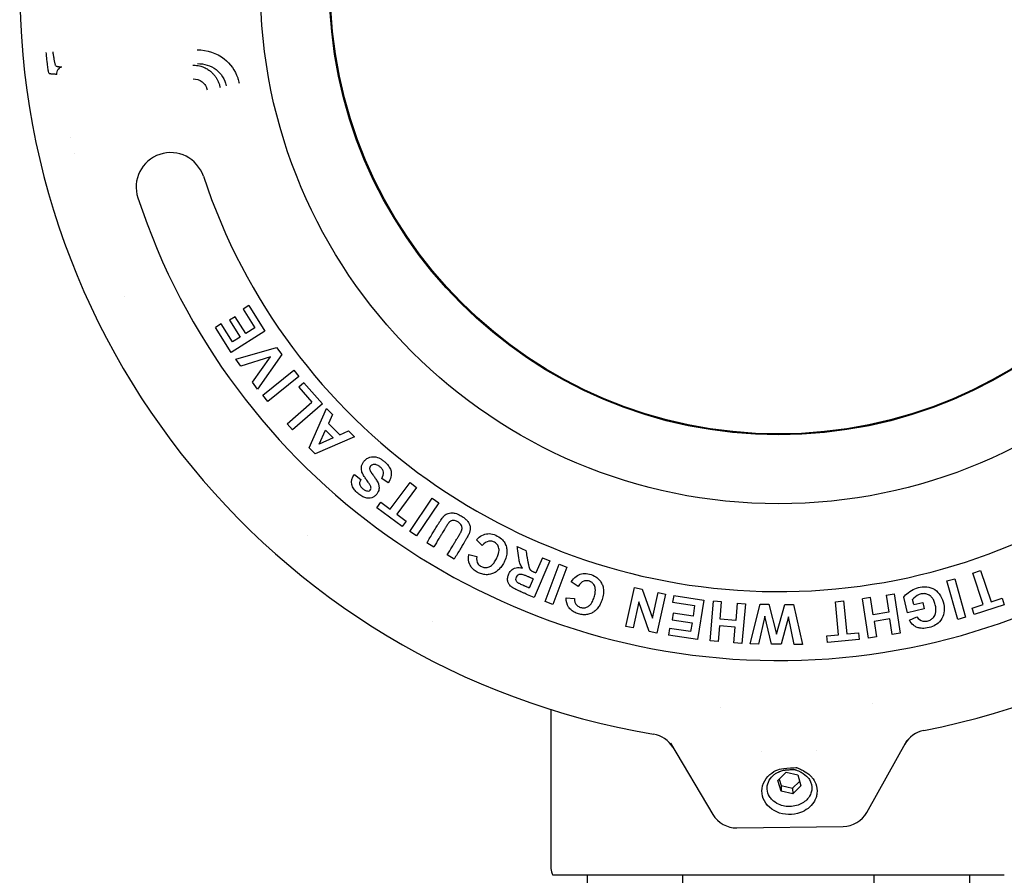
# Model space of a CAD drawing. Extents: x -89225 to 110569, y 13360 to 87647.
# Tile 449 of 478: x 102995 to 103066, y 67721 to 67783. Entities that reach past the tile are written whole.
import ezdxf

# ---------------------------------------------------------------- set-up
doc = ezdxf.new("R2010")
doc.units = 0
doc.layers.add('Iv-Lines 035', color=4, linetype='Continuous')

# ---------------------------------------------------------------- blocks, each defined once
blk = doc.blocks.new('Beuchtingstank doorsnede')
for p, q in [((1215792.641, -937641.447), (1215792.226, -937641.708)), ((1215792.226, -937641.708), (1215793.085, -937643.073)), ((1215792.641, -937641.447), (1215793.813, -937643.308)), ((1215791.653, -937642.26), (1215791.237, -937642.521)), ((1215791.237, -937642.521), (1215792.011, -937643.749)), ((1215792.426, -937643.488), (1215791.653, -937642.26)), ((1215790.638, -937642.772), (1215790.223, -937643.033)), ((1215791.366, -937644.849), (1215790.223, -937643.033)), ((1215791.468, -937644.091), (1215790.638, -937642.772)), ((1215793.085, -937643.073), (1215792.426, -937643.488)), ((1215793.813, -937643.308), (1215791.366, -937644.849)), ((1215792.011, -937643.749), (1215791.468, -937644.091)), ((1215791.711, -937645.343), (1215794.659, -937644.487)), ((1215794.659, -937644.487), (1215795.03, -937645.001)), ((1215792.076, -937645.849), (1215791.711, -937645.343)), ((1215794.222, -937645.17), (1215792.076, -937645.849)), ((1215792.911, -937647.007), (1215794.222, -937645.17)), ((1215795.03, -937645.001), (1215793.281, -937647.521)), ((1215793.65, -937647.946), (1215795.916, -937646.147)), ((1215796.282, -937646.609), (1215794.016, -937648.407)), ((1215795.916, -937646.147), (1215796.282, -937646.609)), ((1215793.281, -937647.521), (1215792.911, -937647.007)), ((1215796.639, -937647.047), (1215796.268, -937647.368)), ((1215796.268, -937647.368), (1215797.219, -937648.464)), ((1215796.639, -937647.047), (1215797.975, -937648.586)), ((1215794.016, -937648.407), (1215793.65, -937647.946)), ((1215795.425, -937650.022), (1215797.219, -937648.464)), ((1215797.975, -937648.586), (1215795.809, -937650.465)), ((1215797.029, -937651.764), (1215798.275, -937648.907)), ((1215798.275, -937648.907), (1215798.719, -937649.358)), ((1215798.719, -937649.358), (1215798.427, -937649.999)), ((1215795.809, -937650.465), (1215795.425, -937650.022)), ((1215798.427, -937649.999), (1215799.242, -937650.828)), ((1215800.314, -937650.979), (1215797.463, -937652.206)), ((1215797.733, -937651.514), (1215798.208, -937650.477)), ((1215798.767, -937651.044), (1215797.733, -937651.514)), ((1215798.208, -937650.477), (1215798.767, -937651.044)), ((1215799.242, -937650.828), (1215799.88, -937650.538)), ((1215799.88, -937650.538), (1215800.314, -937650.979)), ((1215797.029, -937651.764), (1215797.463, -937652.206)), ((1215800.298, -937653.708), (1215800.763, -937654.067)), ((1215802.752, -937654.308), (1215802.281, -937653.983)), ((1215802.902, -937656.221), (1215804.332, -937654.292)), ((1215804.804, -937654.641), (1215803.373, -937656.57)), ((1215804.332, -937654.292), (1215804.804, -937654.641)), ((1215801.926, -937656.108), (1215802.219, -937655.714)), ((1215802.219, -937655.714), (1215802.902, -937656.221)), ((1215804.319, -937657.825), (1215805.938, -937655.429)), ((1215806.426, -937655.759), (1215804.807, -937658.155)), ((1215805.938, -937655.429), (1215806.426, -937655.759)), ((1215803.764, -937657.471), (1215801.926, -937656.108)), ((1215803.373, -937656.57), (1215804.056, -937657.077)), ((1215804.056, -937657.077), (1215803.764, -937657.471)), ((1215804.807, -937658.155), (1215804.319, -937657.825)), ((1215805.558, -937658.643), (1215806.06, -937658.948)), ((1215809.572, -937658.852), (1215809.148, -937658.437)), ((1215812.097, -937658.932), (1215812.73, -937659.207)), ((1215807.526, -937659.838), (1215807.024, -937659.533)), ((1215808.597, -937659.513), (1215809.176, -937659.659)), ((1215814.477, -937659.968), (1215813.322, -937662.62)), ((1215813.937, -937659.733), (1215813.454, -937660.843)), ((1215813.937, -937659.733), (1215814.477, -937659.968)), ((1215814.126, -937662.909), (1215815.151, -937660.204)), ((1215815.151, -937660.204), (1215815.702, -937660.413)), ((1215815.702, -937660.413), (1215814.677, -937663.117)), ((1215845.138, -937660.845), (1215845.695, -937660.661)), ((1215845.892, -937663.125), (1215845.138, -937660.845)), ((1215845.695, -937660.661), (1215846.45, -937662.941)), ((1215813.27, -937661.264), (1215812.978, -937661.935)), ((1215816.512, -937661.822), (1215816.023, -937661.482)), ((1215843.255, -937661.423), (1215843.82, -937661.263)), ((1215844.042, -937664.206), (1215843.255, -937661.423)), ((1215843.82, -937661.263), (1215844.607, -937664.046)), ((1215819.974, -937664.714), (1215820.596, -937661.889)), ((1215820.596, -937661.889), (1215821.167, -937662.015)), ((1215821.167, -937662.015), (1215821.908, -937664.128)), ((1215821.908, -937664.128), (1215822.317, -937662.268)), ((1215822.843, -937662.383), (1215822.222, -937665.208)), ((1215822.317, -937662.268), (1215822.843, -937662.383)), ((1215823.444, -937662.475), (1215823.37, -937662.96)), ((1215823.444, -937662.475), (1215825.619, -937662.807)), ((1215838.837, -937662.443), (1215839.417, -937662.353)), ((1215838.837, -937662.443), (1215839.032, -937663.692)), ((1215839.417, -937662.353), (1215839.863, -937665.21)), ((1215814.677, -937663.117), (1215814.126, -937662.909)), ((1215815.656, -937662.633), (1215816.251, -937662.682)), ((1215820.921, -937662.928), (1215820.503, -937664.83)), ((1215821.671, -937665.087), (1215820.921, -937662.928)), ((1215823.37, -937662.96), (1215824.964, -937663.203)), ((1215824.964, -937663.203), (1215824.847, -937663.974)), ((1215825.619, -937662.807), (1215825.182, -937665.666)), ((1215826.087, -937665.757), (1215826.336, -937662.876)), ((1215826.921, -937662.926), (1215826.336, -937662.876)), ((1215826.812, -937664.186), (1215826.921, -937662.926)), ((1215828.056, -937663.025), (1215827.947, -937664.284)), ((1215828.056, -937663.025), (1215828.641, -937663.075)), ((1215828.641, -937663.075), (1215828.391, -937665.957)), ((1215828.999, -937665.99), (1215829.718, -937663.105)), ((1215829.718, -937663.105), (1215830.351, -937663.111)), ((1215830.351, -937663.111), (1215830.904, -937665.278)), ((1215830.904, -937665.278), (1215831.496, -937663.122)), ((1215831.496, -937663.122), (1215832.141, -937663.128)), ((1215832.141, -937663.128), (1215832.786, -937666.027)), ((1215835.182, -937662.925), (1215835.767, -937662.871)), ((1215835.404, -937665.316), (1215835.182, -937662.925)), ((1215835.767, -937662.871), (1215835.988, -937665.262)), ((1215837.712, -937662.619), (1215837.132, -937662.709)), ((1215837.578, -937665.567), (1215837.132, -937662.709)), ((1215837.907, -937663.868), (1215837.712, -937662.619)), ((1215840.384, -937663.729), (1215840.126, -937662.6)), ((1215840.847, -937663.12), (1215840.765, -937662.76)), ((1215840.847, -937663.12), (1215841.502, -937662.971)), ((1215841.502, -937662.971), (1215841.611, -937663.449)), ((1215845.083, -937663.393), (1215845.892, -937663.125)), ((1215847.411, -937663.14), (1215845.237, -937663.859)), ((1215846.45, -937662.941), (1215847.257, -937662.674)), ((1215847.257, -937662.674), (1215847.411, -937663.14)), ((1215823.412, -937663.755), (1215823.338, -937664.24)), ((1215824.847, -937663.974), (1215823.412, -937663.755)), ((1215839.032, -937663.692), (1215837.907, -937663.868)), ((1215841.611, -937663.449), (1215840.384, -937663.729)), ((1215845.237, -937663.859), (1215845.083, -937663.393)), ((1215823.338, -937664.24), (1215824.773, -937664.459)), ((1215824.773, -937664.459), (1215824.676, -937665.092)), ((1215827.947, -937664.284), (1215826.812, -937664.186)), ((1215830.046, -937663.98), (1215829.588, -937665.996)), ((1215830.533, -937666.005), (1215830.046, -937663.98)), ((1215831.778, -937664.029), (1215831.233, -937666.012)), ((1215832.184, -937666.021), (1215831.778, -937664.029)), ((1215839.108, -937664.177), (1215837.982, -937664.353)), ((1215837.982, -937664.353), (1215838.158, -937665.476)), ((1215839.283, -937665.301), (1215839.108, -937664.177)), ((1215840.539, -937664.253), (1215841.082, -937664.018)), ((1215844.607, -937664.046), (1215844.042, -937664.206)), ((1215820.503, -937664.83), (1215819.974, -937664.714)), ((1215822.222, -937665.208), (1215821.671, -937665.087)), ((1215823.135, -937664.857), (1215823.061, -937665.342)), ((1215825.182, -937665.666), (1215823.061, -937665.342)), ((1215824.676, -937665.092), (1215823.135, -937664.857)), ((1215826.77, -937664.675), (1215826.672, -937665.808)), ((1215827.905, -937664.773), (1215826.77, -937664.675)), ((1215827.807, -937665.906), (1215827.905, -937664.773)), ((1215834.557, -937665.394), (1215835.404, -937665.316)), ((1215835.988, -937665.262), (1215836.835, -937665.184)), ((1215836.835, -937665.184), (1215836.88, -937665.672)), ((1215839.863, -937665.21), (1215839.283, -937665.301)), ((1215826.672, -937665.808), (1215826.087, -937665.757)), ((1215828.391, -937665.957), (1215827.807, -937665.906)), ((1215829.588, -937665.996), (1215828.999, -937665.99)), ((1215831.233, -937666.012), (1215830.533, -937666.005)), ((1215832.786, -937666.027), (1215832.184, -937666.021)), ((1215834.602, -937665.883), (1215834.557, -937665.394)), ((1215836.88, -937665.672), (1215834.602, -937665.883)), ((1215838.158, -937665.476), (1215837.578, -937665.567)), ((1215814.548, -937670.742), (1215814.548, -937682.262)), ((1215823.213, -937673.191), (1215826.287, -937678.353)), ((1215837.441, -937678.201), (1215840.374, -937672.958)), ((1215829.803, -937673.788), (1215829.803, -937673.788)), ((1215833.803, -937673.733), (1215833.803, -937673.734)), ((1215830.994, -937675.876), (1215831.597, -937675.291)), ((1215831.597, -937675.291), (1215832.437, -937675.489)), ((1215831.231, -937676.659), (1215830.994, -937675.876)), ((1215831.086, -937675.787), (1215831.226, -937676.248)), ((1215832.066, -937676.446), (1215832.577, -937675.95)), ((1215832.437, -937675.489), (1215832.674, -937676.271)), ((1215831.226, -937676.248), (1215832.066, -937676.446)), ((1215831.226, -937676.248), (1215831.231, -937676.659)), ((1215832.071, -937676.856), (1215831.231, -937676.659)), ((1215832.066, -937676.446), (1215832.071, -937676.856)), ((1215832.674, -937676.271), (1215832.071, -937676.856)), ((1215833.459, -937676.369), (1215833.46, -937676.418)), ((1215828.033, -937679.329), (1215835.723, -937679.224)), ((1215847.414, -937682.762), (1215814.682, -937682.762)), ((1215817.191, -937693.787), (1215817.191, -937682.762)), ((1215824.12, -937693.787), (1215824.12, -937682.762)), ((1215837.976, -937693.787), (1215837.976, -937682.762)), ((1215844.904, -937693.787), (1215844.904, -937682.762))]:
    blk.add_line(p, q)
for radius in [37.564, 32.565, 32.5]:
    blk.add_circle((1215831.048, -937618.262), radius)
for centre, radius, start, end in [((1215831.048, -937618.262), 55.013, 281.03365, 260.525), ((1215830.983, -937618.27), 52.435, 187.06474, 187.06478), ((1215831.083, -937618.254), 52.536, 192.13161, 192.13165), ((1215786.975, -937632.866), 2.5, 18.33373, 198.33373), ((1215831.063, -937618.258), 52.516, 193.37988, 193.37994), ((1215831.048, -937618.262), 43.929, 198.33373, 343.22966), ((1215831.048, -937618.262), 48.929, 198.33373, 343.22966), ((1215831.06, -937618.256), 52.514, 205.42728, 205.42737), ((1215830.919, -937618.412), 52.303, 229.37988, 229.37994), ((1215831.046, -937618.265), 52.496, 241.42728, 241.42737), ((1215831.043, -937618.222), 52.541, 277.42728, 277.42737), ((1215831.045, -937618.298), 52.463, 265.37988, 265.37994), ((1215835.695, -937677.225), 2, 270.77933, 330.77933), ((1215828.006, -937677.329), 2, 210.77933, 270.77933), ((1215815.548, -937682.262), 1, 180, 210)]:
    blk.add_arc(centre, radius, start, end)
for centre, major_axis, start_param, end_param in [((1215841.958, -937674.222), (-0.977, -1.746), 3.843905, 4.712421), ((1215821.663, -937674.498), (-1.024, 1.719), 4.712357, 5.580873)]:
    blk.add_ellipse(centre, major_axis=major_axis, ratio=0.999412, start_param=start_param, end_param=end_param)
for points, knots in [([(1215778.153, -937624.613), (1215778.151, -937624.607), (1215778.148, -937624.599), (1215778.146, -937624.588), (1215778.145, -937624.584), (1215778.144, -937624.58), (1215778.143, -937624.576), (1215778.142, -937624.572), (1215778.141, -937624.568), (1215778.14, -937624.563), (1215778.135, -937624.538), (1215778.128, -937624.506), (1215778.122, -937624.466), (1215778.107, -937624.383), (1215778.09, -937624.268), (1215778.071, -937624.128), (1215778.062, -937624.057), (1215778.052, -937623.981), (1215778.042, -937623.901), (1215778.04, -937623.881), (1215778.037, -937623.862), (1215778.035, -937623.842), (1215778.034, -937623.834), (1215778.033, -937623.826), (1215778.032, -937623.817), (1215778.019, -937623.709), (1215778.006, -937623.593), (1215777.994, -937623.474), (1215777.991, -937623.444), (1215777.987, -937623.414), (1215777.984, -937623.384), (1215777.982, -937623.361), (1215777.98, -937623.338), (1215777.977, -937623.315), (1215777.977, -937623.307), (1215777.976, -937623.298), (1215777.975, -937623.29), (1215777.969, -937623.229), (1215777.963, -937623.168), (1215777.958, -937623.107)], [0.000001, 0.000001, 0.000001, 0.000001, 0.0167839, 0.0167839, 0.0167839, 0.0223699, 0.0223699, 0.0223699, 0.0275335, 0.0275335, 0.0275335, 0.0550816, 0.0550816, 0.0550816, 0.1120026, 0.1120026, 0.1120026, 0.1404973, 0.1404973, 0.1404973, 0.1473357, 0.1473357, 0.1473357, 0.1501946, 0.1501946, 0.1501946, 0.187459, 0.187459, 0.187459, 0.1968425, 0.1968425, 0.1968425, 0.2038903, 0.2038903, 0.2038903, 0.2065356, 0.2065356, 0.2065356, 0.2250427, 0.2250427, 0.2250427, 0.2250427]), ([(1215778.642, -937624.055), (1215778.64, -937624.051), (1215778.637, -937624.044), (1215778.633, -937624.034), (1215778.63, -937624.023), (1215778.625, -937624.009), (1215778.621, -937623.992), (1215778.616, -937623.975), (1215778.611, -937623.955), (1215778.606, -937623.933), (1215778.6, -937623.91), (1215778.594, -937623.884), (1215778.588, -937623.856), (1215778.582, -937623.827), (1215778.575, -937623.796), (1215778.569, -937623.763), (1215778.567, -937623.754), (1215778.565, -937623.744), (1215778.563, -937623.735), (1215778.557, -937623.701), (1215778.55, -937623.665), (1215778.543, -937623.628), (1215778.536, -937623.59), (1215778.529, -937623.55), (1215778.522, -937623.509), (1215778.515, -937623.469), (1215778.508, -937623.426), (1215778.502, -937623.383), (1215778.495, -937623.34), (1215778.488, -937623.295), (1215778.481, -937623.25), (1215778.475, -937623.206), (1215778.469, -937623.16), (1215778.462, -937623.114), (1215778.46, -937623.097), (1215778.458, -937623.079), (1215778.455, -937623.061)], [0, 0, 0, 0, 0.093906, 0.093906, 0.093906, 0.188355, 0.188355, 0.188355, 0.283382, 0.283382, 0.283382, 0.378615, 0.378615, 0.378615, 0.473964, 0.473964, 0.473964, 0.5, 0.5, 0.5, 0.593022, 0.593022, 0.593022, 0.686043, 0.686043, 0.686043, 0.77896, 0.77896, 0.77896, 0.871745, 0.871745, 0.871745, 0.964269, 0.964269, 0.964269, 1, 1, 1, 1]), ([(1215788.903, -937622.919), (1215789.607, -937622.905), (1215790.315, -937623.139), (1215790.868, -937623.575), (1215791.314, -937623.926), (1215791.658, -937624.407), (1215791.837, -937624.946), (1215791.842, -937624.958), (1215791.845, -937624.97), (1215791.849, -937624.982), (1215791.887, -937625.1), (1215791.916, -937625.22), (1215791.937, -937625.342)], [-0.422402, -0.422402, -0.422402, -0.422402, -0.2111686, -0.2111686, -0.2111686, -0.040941, -0.040941, -0.040941, -0.0370846, -0.0370846, -0.0370846, 0, 0, 0, 0]), ([(1215788.917, -937623.915), (1215789.403, -937623.901), (1215790.377, -937624.204), (1215790.914, -937625.048), (1215790.991, -937625.513)], [0, 0, 0, 0, 0.5, 1, 1, 1, 1]), ([(1215778.734, -937624.694), (1215778.687, -937624.692), (1215778.643, -937624.691), (1215778.562, -937624.687), (1215778.525, -937624.686), (1215778.461, -937624.682), (1215778.433, -937624.68), (1215778.383, -937624.676), (1215778.361, -937624.674), (1215778.334, -937624.671), (1215778.327, -937624.67), (1215778.309, -937624.668), (1215778.297, -937624.666), (1215778.269, -937624.663), (1215778.254, -937624.66), (1215778.226, -937624.655), (1215778.214, -937624.652), (1215778.194, -937624.647), (1215778.186, -937624.644), (1215778.172, -937624.639), (1215778.167, -937624.636), (1215778.161, -937624.631), (1215778.16, -937624.629), (1215778.159, -937624.628)], [0, 0, 0, 0, 0.109732, 0.109732, 0.218664, 0.218664, 0.314351, 0.314351, 0.408871, 0.408871, 0.438929, 0.438929, 0.5, 0.5, 0.599597, 0.599597, 0.704499, 0.704499, 0.812675, 0.812675, 0.926395, 0.926395, 1, 1, 1, 1]), ([(1215778.649, -937624.07), (1215778.649, -937624.072), (1215778.651, -937624.074), (1215778.654, -937624.078), (1215778.657, -937624.079), (1215778.664, -937624.085), (1215778.671, -937624.088), (1215778.688, -937624.095), (1215778.698, -937624.098), (1215778.722, -937624.105), (1215778.736, -937624.108), (1215778.757, -937624.113), (1215778.764, -937624.114), (1215778.772, -937624.116), (1215778.772, -937624.116), (1215778.79, -937624.119), (1215778.811, -937624.123), (1215778.856, -937624.129), (1215778.88, -937624.132), (1215778.919, -937624.137), (1215778.932, -937624.138), (1215778.967, -937624.142), (1215778.989, -937624.144), (1215779.035, -937624.148), (1215779.059, -937624.15), (1215779.084, -937624.152)], [0, 0, 0, 0, 0.0625, 0.0625, 0.1171875, 0.1171875, 0.2282215, 0.2282215, 0.3400695, 0.3400695, 0.4508476, 0.4508476, 0.5, 0.5, 0.5004777, 0.5004777, 0.625, 0.625, 0.7512178, 0.7512178, 0.8125, 0.8125, 0.90625, 0.90625, 1, 1, 1, 1]), ([(1215788.594, -937624.022), (1215788.652, -937624.022), (1215788.709, -937624.024), (1215788.823, -937624.034), (1215788.879, -937624.041), (1215788.948, -937624.053), (1215788.963, -937624.055), (1215789.037, -937624.07), (1215789.097, -937624.084), (1215789.211, -937624.118), (1215789.266, -937624.136), (1215789.373, -937624.178), (1215789.425, -937624.201), (1215789.524, -937624.249), (1215789.571, -937624.274), (1215789.661, -937624.327), (1215789.704, -937624.355), (1215789.781, -937624.409), (1215789.816, -937624.435), (1215789.852, -937624.464), (1215789.855, -937624.466), (1215789.86, -937624.47), (1215789.861, -937624.471), (1215789.919, -937624.518), (1215789.972, -937624.567), (1215790.074, -937624.67), (1215790.122, -937624.725), (1215790.215, -937624.842), (1215790.259, -937624.905), (1215790.307, -937624.983), (1215790.316, -937624.997), (1215790.364, -937625.079), (1215790.4, -937625.148), (1215790.462, -937625.289), (1215790.489, -937625.361), (1215790.533, -937625.506), (1215790.551, -937625.579), (1215790.564, -937625.652)], [0, 0, 0, 0, 0.0544648, 0.0544648, 0.110519, 0.110519, 0.125, 0.125, 0.1875, 0.1875, 0.25, 0.25, 0.3130022, 0.3130022, 0.375, 0.375, 0.4375, 0.4375, 0.4921875, 0.4921875, 0.4978579, 0.4978579, 0.5, 0.5, 0.5747405, 0.5747405, 0.6517022, 0.6517022, 0.7321426, 0.7321426, 0.75, 0.75, 0.8339664, 0.8339664, 0.9169832, 0.9169832, 1, 1, 1, 1]), ([(1215788.608, -937625.019), (1215788.842, -937625.014), (1215789.078, -937625.092), (1215789.262, -937625.237), (1215789.355, -937625.31), (1215789.434, -937625.399), (1215789.495, -937625.5), (1215789.533, -937625.561), (1215789.563, -937625.626), (1215789.586, -937625.694), (1215789.587, -937625.698), (1215789.588, -937625.702), (1215789.59, -937625.706), (1215789.602, -937625.745), (1215789.612, -937625.785), (1215789.619, -937625.825)], [-0.1407198, -0.1407198, -0.1407198, -0.1407198, -0.0703021, -0.0703021, -0.0703021, -0.0349776, -0.0349776, -0.0349776, -0.0135066, -0.0135066, -0.0135066, -0.0122238, -0.0122238, -0.0122238, 0, 0, 0, 0]), ([(1215800.763, -937654.067), (1215800.676, -937654.222), (1215800.637, -937654.405), (1215800.787, -937654.64), (1215801.015, -937654.829), (1215801.203, -937654.903), (1215801.386, -937654.908), (1215801.487, -937654.785), (1215801.509, -937654.705), (1215801.498, -937654.626), (1215801.493, -937654.61), (1215801.477, -937654.553), (1215801.436, -937654.474), (1215801.335, -937654.302), (1215801.147, -937654.051), (1215801.018, -937653.862), (1215800.924, -937653.701), (1215800.876, -937653.606), (1215800.818, -937653.451), (1215800.795, -937653.266), (1215800.816, -937653.067), (1215800.892, -937652.886), (1215801.028, -937652.693), (1215801.203, -937652.539), (1215801.429, -937652.437), (1215801.64, -937652.401), (1215801.87, -937652.425), (1215802.062, -937652.496), (1215802.253, -937652.6), (1215802.458, -937652.749), (1215802.676, -937652.947), (1215802.857, -937653.182), (1215803.033, -937653.605), (1215802.947, -937654.026), (1215802.752, -937654.308)], [0, 0, 0, 0, 0.0625, 0.09375, 0.125, 0.15625, 0.182292, 0.203125, 0.214844, 0.222656, 0.227865, 0.236979, 0.255208, 0.28125, 0.3125, 0.34375, 0.369792, 0.390625, 0.411458, 0.4375, 0.46875, 0.5, 0.53125, 0.5625, 0.59375, 0.625, 0.65625, 0.6875, 0.71875, 0.75, 0.78125, 0.822917, 0.875, 1, 1, 1, 1]), ([(1215802.281, -937653.983), (1215802.378, -937653.817), (1215802.433, -937653.594), (1215802.342, -937653.34), (1215802.192, -937653.169), (1215802.019, -937653.046), (1215801.905, -937652.994), (1215801.815, -937652.975), (1215801.762, -937652.971), (1215801.641, -937652.979), (1215801.548, -937653.021), (1215801.434, -937653.118), (1215801.397, -937653.246), (1215801.407, -937653.326), (1215801.43, -937653.395), (1215801.451, -937653.443), (1215801.48, -937653.495), (1215801.491, -937653.513), (1215801.511, -937653.546), (1215801.555, -937653.61), (1215801.638, -937653.73), (1215801.802, -937653.954), (1215801.926, -937654.146), (1215802.01, -937654.309), (1215802.055, -937654.433), (1215802.075, -937654.512), (1215802.089, -937654.64), (1215802.081, -937654.786), (1215802.035, -937654.956), (1215801.929, -937655.134), (1215801.769, -937655.292), (1215801.554, -937655.394), (1215801.324, -937655.433), (1215801.041, -937655.385), (1215800.768, -937655.25), (1215800.457, -937654.999), (1215800.225, -937654.729), (1215800.029, -937654.282), (1215800.127, -937653.929), (1215800.298, -937653.708)], [0, 0, 0, 0, 0.0625, 0.09375, 0.125, 0.151042, 0.171875, 0.184896, 0.195312, 0.205729, 0.223958, 0.244792, 0.265625, 0.278646, 0.289062, 0.295573, 0.300781, 0.30599, 0.315104, 0.328125, 0.348958, 0.375, 0.40625, 0.432292, 0.453125, 0.46875, 0.484375, 0.505208, 0.53125, 0.5625, 0.59375, 0.625, 0.65625, 0.697917, 0.739583, 0.78125, 0.822917, 0.875, 1, 1, 1, 1]), ([(1215805.558, -937658.643), (1215805.701, -937658.408), (1215805.907, -937658.069), (1215806.133, -937657.697), (1215806.253, -937657.5), (1215806.327, -937657.378), (1215806.45, -937657.176), (1215806.562, -937657.005), (1215806.653, -937656.877), (1215806.726, -937656.787), (1215806.759, -937656.75), (1215806.818, -937656.69), (1215806.905, -937656.617), (1215807.024, -937656.543), (1215807.185, -937656.489), (1215807.36, -937656.473), (1215807.544, -937656.492), (1215807.699, -937656.534), (1215807.915, -937656.625), (1215808.187, -937656.792), (1215808.399, -937656.956), (1215808.537, -937657.115), (1215808.617, -937657.254), (1215808.668, -937657.4), (1215808.688, -937657.475), (1215808.7, -937657.626), (1215808.692, -937657.735), (1215808.664, -937657.851), (1215808.633, -937657.932), (1215808.587, -937658.042), (1215808.523, -937658.172), (1215808.451, -937658.305), (1215808.39, -937658.413), (1215808.329, -937658.514), (1215808.283, -937658.59), (1215808.21, -937658.71), (1215808.103, -937658.886), (1215807.869, -937659.272), (1215807.672, -937659.596), (1215807.526, -937659.838)], [0, 0, 0, 0, 0.114583, 0.15625, 0.182292, 0.203125, 0.223958, 0.25, 0.276042, 0.294271, 0.304688, 0.315104, 0.328125, 0.348958, 0.375, 0.401042, 0.421875, 0.442708, 0.46875, 0.5, 0.53125, 0.5625, 0.59375, 0.619792, 0.640625, 0.65625, 0.671875, 0.6875, 0.703125, 0.723958, 0.744792, 0.765625, 0.778646, 0.789062, 0.799479, 0.817708, 0.84375, 0.885417, 1, 1, 1, 1]), ([(1215807.024, -937659.533), (1215807.145, -937659.334), (1215807.317, -937659.051), (1215807.527, -937658.704), (1215807.644, -937658.511), (1215807.728, -937658.373), (1215807.792, -937658.268), (1215807.835, -937658.197), (1215807.918, -937658.06), (1215807.978, -937657.954), (1215808.027, -937657.866), (1215808.061, -937657.792), (1215808.069, -937657.776), (1215808.095, -937657.7), (1215808.105, -937657.626), (1215808.101, -937657.511), (1215808.055, -937657.377), (1215807.965, -937657.255), (1215807.801, -937657.131), (1215807.628, -937657.049), (1215807.505, -937657.025), (1215807.402, -937657.034), (1215807.303, -937657.066), (1215807.232, -937657.106), (1215807.164, -937657.175), (1215807.134, -937657.216), (1215807.07, -937657.3), (1215806.988, -937657.422), (1215806.869, -937657.615), (1215806.788, -937657.749), (1215806.684, -937657.92), (1215806.564, -937658.117), (1215806.352, -937658.467), (1215806.181, -937658.748), (1215806.06, -937658.948)], [0, 0, 0, 0, 0.125, 0.177083, 0.21875, 0.244792, 0.265625, 0.28125, 0.296875, 0.317708, 0.338542, 0.356771, 0.367188, 0.377604, 0.390625, 0.411458, 0.4375, 0.46875, 0.5, 0.53125, 0.557292, 0.578125, 0.59375, 0.609375, 0.625, 0.640625, 0.661458, 0.6875, 0.71875, 0.75, 0.78125, 0.822917, 0.875, 1, 1, 1, 1]), ([(1215809.148, -937658.437), (1215809.404, -937658.154), (1215809.82, -937657.94), (1215810.418, -937658.026), (1215810.881, -937658.272), (1215811.15, -937658.556), (1215811.306, -937658.886), (1215811.369, -937659.208), (1215811.346, -937659.567), (1215811.212, -937659.955), (1215811.009, -937660.315), (1215810.804, -937660.571), (1215810.565, -937660.77), (1215810.32, -937660.898), (1215809.995, -937660.978), (1215809.688, -937660.964), (1215809.371, -937660.872), (1215809.045, -937660.696), (1215808.81, -937660.486), (1215808.571, -937660.113), (1215808.536, -937659.794), (1215808.597, -937659.513)], [0, 0, 0, 0, 0.125, 0.1875, 0.25, 0.302083, 0.34375, 0.385417, 0.4375, 0.489583, 0.53125, 0.572917, 0.614583, 0.65625, 0.697917, 0.739583, 0.78125, 0.822917, 0.864583, 0.90625, 1, 1, 1, 1]), ([(1215809.176, -937659.659), (1215809.122, -937659.856), (1215809.179, -937660.148), (1215809.488, -937660.386), (1215809.73, -937660.459), (1215809.909, -937660.454), (1215810.074, -937660.402), (1215810.176, -937660.347), (1215810.315, -937660.236), (1215810.467, -937660.047), (1215810.645, -937659.726), (1215810.756, -937659.442), (1215810.789, -937659.213), (1215810.786, -937659.075), (1215810.719, -937658.863), (1215810.582, -937658.686), (1215810.328, -937658.53), (1215809.931, -937658.515), (1215809.735, -937658.673), (1215809.572, -937658.852)], [0, 0, 0, 0, 0.125, 0.1875, 0.239583, 0.28125, 0.3125, 0.34375, 0.385417, 0.4375, 0.5, 0.5625, 0.614583, 0.65625, 0.697917, 0.75, 0.8125, 0.875, 1, 1, 1, 1]), ([(1215812.492, -937660.497), (1215812.42, -937660.4), (1215812.337, -937660.25), (1215812.279, -937660.072), (1215812.238, -937659.875), (1215812.213, -937659.73), (1215812.192, -937659.575), (1215812.185, -937659.523), (1215812.169, -937659.415), (1215812.142, -937659.23), (1215812.115, -937659.05), (1215812.097, -937658.932)], [0, 0, 0, 0, 0.25, 0.375, 0.479167, 0.552083, 0.59375, 0.635417, 0.6875, 0.770833, 1, 1, 1, 1]), ([(1215812.73, -937659.207), (1215812.755, -937659.353), (1215812.789, -937659.547), (1215812.829, -937659.778), (1215812.848, -937659.888), (1215812.863, -937659.976), (1215812.888, -937660.113), (1215812.91, -937660.225), (1215812.935, -937660.334), (1215812.952, -937660.402), (1215812.968, -937660.448), (1215812.973, -937660.464), (1215812.995, -937660.519), (1215813.017, -937660.559), (1215813.048, -937660.606), (1215813.092, -937660.654), (1215813.126, -937660.68), (1215813.194, -937660.722), (1215813.263, -937660.757), (1215813.373, -937660.809), (1215813.412, -937660.825), (1215813.454, -937660.843)], [0, 0, 0, 0, 0.229167, 0.3125, 0.364583, 0.40625, 0.447917, 0.5, 0.5625, 0.614583, 0.651042, 0.671875, 0.692708, 0.71875, 0.75, 0.78125, 0.822917, 0.864583, 0.90625, 0.9375, 1, 1, 1, 1]), ([(1215813.322, -937662.62), (1215813.167, -937662.552), (1215812.936, -937662.452), (1215812.637, -937662.322), (1215812.456, -937662.243), (1215812.312, -937662.18), (1215812.225, -937662.142), (1215812.117, -937662.095), (1215811.98, -937662.03), (1215811.84, -937661.956), (1215811.702, -937661.865), (1215811.623, -937661.806), (1215811.494, -937661.66), (1215811.421, -937661.482), (1215811.39, -937661.231), (1215811.46, -937660.943), (1215811.744, -937660.466), (1215812.149, -937660.41), (1215812.492, -937660.497)], [0, 0, 0, 0, 0.125, 0.1875, 0.239583, 0.276042, 0.296875, 0.317708, 0.34375, 0.385417, 0.427083, 0.46875, 0.510417, 0.5625, 0.625, 0.6875, 0.770833, 1, 1, 1, 1]), ([(1215812.978, -937661.935), (1215812.925, -937661.912), (1215812.846, -937661.877), (1215812.741, -937661.832), (1215812.659, -937661.796), (1215812.585, -937661.764), (1215812.42, -937661.69), (1215812.306, -937661.64), (1215812.219, -937661.596), (1215812.195, -937661.586), (1215812.104, -937661.52), (1215812.038, -937661.433), (1215812, -937661.303), (1215812.039, -937661.142), (1215812.125, -937661.006), (1215812.212, -937660.95), (1215812.268, -937660.928), (1215812.347, -937660.913), (1215812.424, -937660.92), (1215812.546, -937660.959), (1215812.675, -937661.008), (1215812.769, -937661.046), (1215812.882, -937661.095), (1215812.916, -937661.11), (1215812.973, -937661.135), (1215813.036, -937661.163), (1215813.139, -937661.207), (1215813.217, -937661.241), (1215813.27, -937661.264)], [-0.7905614, -0.7905614, -0.7905614, -0.7905614, -0.7411513, -0.7164463, -0.6917412, -0.6670362, -0.6340961, -0.6011561, -0.568216, -0.543511, -0.5188059, -0.4858659, -0.4446908, -0.3952807, -0.3541056, -0.3211656, -0.2882255, -0.2470504, -0.2058754, -0.1729353, -0.1523478, -0.1358777, -0.1235252, -0.1111727, -0.0947027, -0.0741151, -0.0494101, 0, 0, 0, 0]), ([(1215816.023, -937661.482), (1215816.231, -937661.159), (1215816.606, -937660.88), (1215817.214, -937660.869), (1215817.709, -937661.036), (1215818.019, -937661.272), (1215818.226, -937661.571), (1215818.342, -937661.879), (1215818.377, -937662.236), (1215818.309, -937662.641), (1215818.167, -937663.029), (1215818.007, -937663.316), (1215817.804, -937663.55), (1215817.583, -937663.717), (1215817.276, -937663.849), (1215816.97, -937663.885), (1215816.642, -937663.847), (1215816.292, -937663.727), (1215816.026, -937663.558), (1215815.729, -937663.229), (1215815.642, -937662.92), (1215815.656, -937662.633)], [0, 0, 0, 0, 0.125, 0.1875, 0.25, 0.302083, 0.34375, 0.385417, 0.4375, 0.489583, 0.53125, 0.572917, 0.614583, 0.65625, 0.697917, 0.739583, 0.78125, 0.822917, 0.864583, 0.90625, 1, 1, 1, 1]), ([(1215816.251, -937662.682), (1215816.232, -937662.885), (1215816.333, -937663.164), (1215816.678, -937663.349), (1215816.928, -937663.38), (1215817.104, -937663.346), (1215817.259, -937663.268), (1215817.351, -937663.197), (1215817.469, -937663.065), (1215817.589, -937662.854), (1215817.711, -937662.508), (1215817.774, -937662.209), (1215817.77, -937661.978), (1215817.743, -937661.842), (1215817.644, -937661.644), (1215817.479, -937661.492), (1215817.203, -937661.38), (1215816.809, -937661.429), (1215816.641, -937661.618), (1215816.512, -937661.822)], [0, 0, 0, 0, 0.125, 0.1875, 0.239583, 0.28125, 0.3125, 0.34375, 0.385417, 0.4375, 0.5, 0.5625, 0.614583, 0.65625, 0.697917, 0.75, 0.8125, 0.875, 1, 1, 1, 1]), ([(1215840.126, -937662.6), (1215840.256, -937662.393), (1215840.742, -937662.003), (1215841.52, -937661.811), (1215842.114, -937661.865), (1215842.633, -937662.212), (1215842.962, -937662.766), (1215843.091, -937663.44), (1215842.99, -937664.023), (1215842.673, -937664.471), (1215842.249, -937664.737), (1215841.706, -937664.868), (1215841.31, -937664.857), (1215841.058, -937664.786), (1215840.754, -937664.6), (1215840.617, -937664.411), (1215840.539, -937664.253)], [0, 0, 0, 0, 0.125, 0.1875, 0.270833, 0.354167, 0.4375, 0.520833, 0.604167, 0.6875, 0.75, 0.8125, 0.864583, 0.90625, 0.9375, 1, 1, 1, 1]), ([(1215841.082, -937664.018), (1215841.179, -937664.183), (1215841.394, -937664.36), (1215841.817, -937664.341), (1215842.091, -937664.237), (1215842.264, -937664.095), (1215842.381, -937663.925), (1215842.441, -937663.764), (1215842.473, -937663.535), (1215842.437, -937663.228), (1215842.338, -937662.895), (1215842.203, -937662.651), (1215842.043, -937662.482), (1215841.791, -937662.352), (1215841.53, -937662.329), (1215841.141, -937662.412), (1215840.875, -937662.628), (1215840.765, -937662.76)], [0, 0, 0, 0, 0.125, 0.1875, 0.25, 0.302083, 0.34375, 0.385417, 0.4375, 0.5, 0.5625, 0.625, 0.6875, 0.75, 0.8125, 0.875, 1, 1, 1, 1]), ([(1215832.63, -937678.217), (1215832.088, -937678.416), (1215831.442, -937678.397), (1215830.394, -937677.941), (1215830.005, -937677.505), (1215829.758, -937676.528), (1215829.91, -937675.994), (1215830.462, -937675.405), (1215830.669, -937675.258), (1215831.028, -937675.081), (1215831.206, -937675.038), (1215831.427, -937675.009), (1215831.427, -937675.009), (1215831.427, -937675.009)], [-3.534292, -3.534292, -3.534292, -3.534292, -2.650719, -2.650719, -1.767146, -1.767146, -0.883573, -0.883573, -0.441786, -0.441786, 0, 0, 0.00003, 0.00003, 0.00003, 0.00003]), ([(1215832.476, -937677.667), (1215832.321, -937677.723), (1215832.156, -937677.759), (1215831.819, -937677.787), (1215831.649, -937677.778), (1215831.334, -937677.721), (1215831.189, -937677.675), (1215830.869, -937677.53), (1215830.706, -937677.418), (1215830.506, -937677.213), (1215830.446, -937677.137), (1215830.294, -937676.891), (1215830.235, -937676.711), (1215830.208, -937676.351), (1215830.238, -937676.173), (1215830.39, -937675.81), (1215830.516, -937675.656), (1215830.701, -937675.486), (1215830.765, -937675.435), (1215830.898, -937675.347), (1215830.964, -937675.309), (1215831.05, -937675.267), (1215831.068, -937675.259), (1215831.103, -937675.244), (1215831.12, -937675.236), (1215831.163, -937675.219), (1215831.19, -937675.21), (1215831.252, -937675.189), (1215831.287, -937675.179), (1215831.38, -937675.155), (1215831.44, -937675.143), (1215831.501, -937675.134)], [-0.4433506, -0.4433506, -0.4433506, -0.4433506, -0.4057214, -0.4057214, -0.3683205, -0.3683205, -0.3339764, -0.3339764, -0.2862122, -0.2862122, -0.2610734, -0.2610734, -0.2093374, -0.2093374, -0.1595035, -0.1595035, -0.1024102, -0.1024102, -0.07535, -0.07535, -0.0511885, -0.0511885, -0.0449987, -0.0449987, -0.0392059, -0.0392059, -0.0302051, -0.0302051, -0.0187935, -0.0187935, 0, 0, 0, 0]), ([(1215831.427, -937675.009), (1215831.671, -937674.978), (1215832.185, -937674.955), (1215832.309, -937674.952), (1215832.32, -937674.952), (1215832.327, -937674.951), (1215832.332, -937674.951), (1215832.336, -937674.951), (1215832.339, -937674.951), (1215832.341, -937674.951), (1215832.343, -937674.951), (1215832.345, -937674.951), (1215832.347, -937674.952), (1215832.351, -937674.953), (1215832.356, -937674.955), (1215832.368, -937674.959), (1215832.394, -937674.969), (1215832.45, -937674.99), (1215832.506, -937675.013), (1215832.602, -937675.053), (1215832.699, -937675.098), (1215832.79, -937675.145), (1215832.812, -937675.157), (1215832.838, -937675.17), (1215832.868, -937675.187), (1215832.995, -937675.257), (1215833.193, -937675.381), (1215833.367, -937675.551), (1215833.398, -937675.582), (1215833.444, -937675.628), (1215833.495, -937675.692), (1215833.577, -937675.794), (1215833.675, -937675.941), (1215833.745, -937676.129), (1215833.829, -937676.351), (1215833.86, -937676.587), (1215833.834, -937676.819), (1215833.822, -937676.932), (1215833.797, -937677.034), (1215833.766, -937677.125), (1215833.718, -937677.263), (1215833.657, -937677.375), (1215833.6, -937677.462), (1215833.493, -937677.627), (1215833.353, -937677.779), (1215833.188, -937677.908), (1215833.025, -937678.035), (1215832.836, -937678.141), (1215832.63, -937678.217)], [-1.200871, -1.200871, -1.200871, -1.200871, -0.830047, -0.830047, -0.830047, -0.795948, -0.795948, -0.795948, -0.763413, -0.763413, -0.763413, -0.740243, -0.740243, -0.740243, -0.703183, -0.703183, -0.703183, -0.622374, -0.622374, -0.622374, -0.484966, -0.484966, -0.484966, -0.451977, -0.451977, -0.451977, -0.31188, -0.31188, -0.31188, -0.286274, -0.286274, -0.286274, -0.24487, -0.24487, -0.24487, -0.195911, -0.195911, -0.195911, -0.172071, -0.172071, -0.172071, -0.135923, -0.135923, -0.135923, -0.067626, -0.067626, -0.067626, -0.000015, -0.000015, -0.000015, -0.000015]), ([(1215831.501, -937675.134), (1215831.52, -937675.131), (1215831.54, -937675.128), (1215831.559, -937675.125), (1215831.584, -937675.122), (1215831.609, -937675.119), (1215831.634, -937675.116), (1215831.647, -937675.115), (1215831.66, -937675.114), (1215831.673, -937675.113), (1215831.685, -937675.112), (1215831.696, -937675.111), (1215831.707, -937675.11), (1215831.722, -937675.109), (1215831.736, -937675.108), (1215831.75, -937675.107), (1215831.775, -937675.105), (1215831.801, -937675.104), (1215831.826, -937675.105)], [-0.03322787, -0.03322787, -0.03322787, -0.03322787, -0.02721434, -0.02721434, -0.02721434, -0.01965304, -0.01965304, -0.01965304, -0.01566785, -0.01566785, -0.01566785, -0.0122379, -0.0122379, -0.0122379, -0.00794807, -0.00794807, -0.00794807, -0.00037509, -0.00037509, -0.00037509, -0.00037509]), ([(1215831.826, -937675.105), (1215831.867, -937675.103), (1215831.908, -937675.101), (1215831.949, -937675.1), (1215831.984, -937675.099), (1215832.019, -937675.098), (1215832.054, -937675.098), (1215832.082, -937675.097), (1215832.11, -937675.097), (1215832.137, -937675.098), (1215832.163, -937675.098), (1215832.184, -937675.099), (1215832.213, -937675.1), (1215832.216, -937675.1), (1215832.22, -937675.1), (1215832.223, -937675.1), (1215832.23, -937675.1), (1215832.244, -937675.101), (1215832.26, -937675.106), (1215832.282, -937675.113), (1215832.286, -937675.114), (1215832.3, -937675.119), (1215832.383, -937675.146), (1215832.426, -937675.163), (1215832.488, -937675.189), (1215832.551, -937675.217), (1215832.612, -937675.246), (1215832.671, -937675.278), (1215832.68, -937675.283), (1215832.688, -937675.287), (1215832.697, -937675.292), (1215832.884, -937675.396), (1215833.055, -937675.527), (1215833.179, -937675.676), (1215833.217, -937675.723), (1215833.252, -937675.771), (1215833.284, -937675.822), (1215833.421, -937676.042), (1215833.478, -937676.289), (1215833.457, -937676.531), (1215833.449, -937676.624), (1215833.429, -937676.717), (1215833.397, -937676.808), (1215833.346, -937676.952), (1215833.265, -937677.089), (1215833.158, -937677.212), (1215832.987, -937677.409), (1215832.748, -937677.571), (1215832.476, -937677.667)], [0.0000097, 0.0000097, 0.0000097, 0.0000097, 0.0123815, 0.0123815, 0.0123815, 0.0228966, 0.0228966, 0.0228966, 0.0313405, 0.0313405, 0.0313405, 0.0391402, 0.0391402, 0.0391402, 0.0401368, 0.0401368, 0.0401368, 0.04275, 0.04275, 0.04275, 0.0463653, 0.0463653, 0.0463653, 0.0673634, 0.0673634, 0.0673634, 0.0886531, 0.0886531, 0.0886531, 0.0918231, 0.0918231, 0.0918231, 0.1600753, 0.1600753, 0.1600753, 0.1813155, 0.1813155, 0.1813155, 0.273429, 0.273429, 0.273429, 0.3088672, 0.3088672, 0.3088672, 0.3650524, 0.3650524, 0.3650524, 0.4544429, 0.4544429, 0.4544429, 0.4544429])]:
    blk.add_open_spline(points, degree=3, knots=knots)
blk.add_open_spline([(1215778.734, -937624.694), (1215778.729, -937624.577), (1215778.799, -937624.285), (1215779, -937624.157), (1215779.084, -937624.152)], degree=3)

msp = doc.modelspace()

# ---------------------------------------------------------------- block references
at = {"layer": 'Iv-Lines 035'}
msp.add_blockref('Beuchtingstank doorsnede', (-1112780.934, 1005403.429), dxfattribs=at)

doc.saveas('drawing.dxf')
